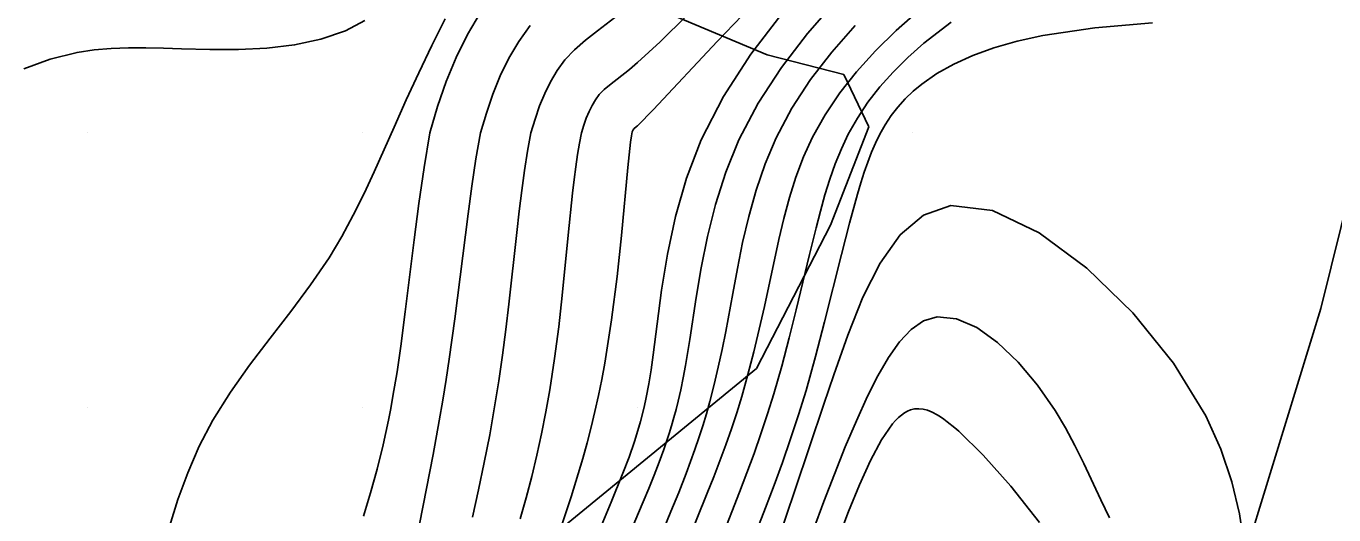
# Model space of a CAD drawing. Extents: x 2602990 to 2605851, y 618069 to 619180.
# Drawn here: x 2603367.79 to 2603415.29, y 618556.11 to 618573.87 of the extents above; entities that cross this region are included whole.
import ezdxf

# ---------------------------------------------------------------- set-up
doc = ezdxf.new("R2010")
doc.units = 0
for name, color, linetype in [('DTM Contours Major', 7, 'Continuous'), ('DTM Contours Minor', 7, 'Continuous'), ('Exist DTM Crownline', 7, 'Continuous'), ('Exist DTM QL2 LIDAR Elevation Point', 7, 'Continuous'), ('Exist Roads EOP', 7, 'Continuous'), ('PH Exist DTM Obscure Area', 7, 'Continuous')]:
    doc.layers.add(name, color=color, linetype=linetype)

msp = doc.modelspace()

# ---------------------------------------------------------------- linework, layer by layer
at = {"layer": 'DTM Contours Major'}
msp.add_lwpolyline([(2603388.075, 618554.242), (2603389.04, 618556.569), (2603389.465, 618557.622), (2603389.689, 618558.214), (2603389.886, 618558.78), (2603389.974, 618559.057), (2603390.105, 618559.504), (2603390.237, 618560.024), (2603390.314, 618560.377), (2603390.406, 618560.868), (2603390.489, 618561.382), (2603390.566, 618561.926), (2603390.71, 618563.051), (2603390.874, 618564.281), (2603391.088, 618565.59), (2603391.38, 618566.953), (2603391.779, 618568.343), (2603392.314, 618569.737), (2603393.123, 618571.317), (2603394.113, 618572.85), (2603395.244, 618574.318)], dxfattribs=at)
at = {"layer": 'DTM Contours Minor'}
for points in [[(2603389.427, 618554.761), (2603390.204, 618556.582), (2603390.409, 618557.074), (2603390.603, 618557.553), (2603390.785, 618558.023), (2603390.954, 618558.484), (2603391.148, 618559.063), (2603391.237, 618559.352), (2603391.321, 618559.644), (2603391.4, 618559.939), (2603391.475, 618560.24), (2603391.569, 618560.656), (2603391.656, 618561.087), (2603391.739, 618561.535), (2603391.898, 618562.489), (2603392.13, 618564.012), (2603392.31, 618565.092), (2603392.535, 618566.224), (2603392.826, 618567.39), (2603393.202, 618568.57), (2603393.683, 618569.746), (2603394.384, 618571.078), (2603395.223, 618572.369), (2603396.173, 618573.607), (2603397.208, 618574.78)], [(2603389.862, 618570.138), (2603389.965, 618570.221), (2603390, 618570.253), (2603390.581, 618570.846), (2603392.894, 618573.313), (2603394.401, 618574.903)], [(2603380.045, 618556.068), (2603380.3, 618556.912), (2603380.536, 618557.774), (2603380.752, 618558.652), (2603380.946, 618559.547), (2603381.031, 618559.981), (2603381.111, 618560.419), (2603381.26, 618561.314), (2603381.396, 618562.244), (2603381.561, 618563.49), (2603381.883, 618566.105), (2603382.055, 618567.43), (2603382.242, 618568.736), (2603382.454, 618570), (2603382.736, 618570.949), (2603383.05, 618571.858), (2603383.407, 618572.73), (2603383.818, 618573.567), (2603384.295, 618574.373)], [(2603387.356, 618572.644), (2603387.712, 618573.011), (2603388.109, 618573.362), (2603388.543, 618573.707), (2603389.494, 618574.432)], [(2603388.609, 618571.391), (2603388.782, 618571.564), (2603388.977, 618571.732), (2603389.703, 618572.299), (2603390, 618572.545), (2603390.825, 618573.301), (2603391.789, 618574.256)], [(2603400.204, 618574.429), (2603399.389, 618573.708), (2603398.638, 618572.97), (2603397.956, 618572.216), (2603397.346, 618571.444), (2603396.811, 618570.652), (2603396.357, 618569.84), (2603396.028, 618569.119), (2603395.751, 618568.385), (2603395.517, 618567.639), (2603395.315, 618566.885), (2603395.135, 618566.123), (2603394.605, 618563.687), (2603394.418, 618562.856), (2603394.221, 618562.03), (2603394.01, 618561.213), (2603393.782, 618560.408), (2603393.6, 618559.82), (2603393.406, 618559.236), (2603393.202, 618558.655), (2603392.988, 618558.074), (2603392.764, 618557.489), (2603392.531, 618556.897), (2603391.755, 618554.975)], [(2603380.094, 618574.075), (2603379.384, 618573.704), (2603378.494, 618573.393), (2603377.539, 618573.189), (2603376.536, 618573.073), (2603375.505, 618573.023), (2603374.465, 618573.021), (2603373.434, 618573.047), (2603372.782, 618573.067), (2603372.14, 618573.082), (2603371.507, 618573.083), (2603370.88, 618573.061), (2603370.257, 618573.008), (2603369.637, 618572.915), (2603368.663, 618572.674), (2603367.697, 618572.322)], [(2603372.995, 618555.686), (2603373.299, 618556.664), (2603373.657, 618557.64), (2603374.078, 618558.606), (2603374.572, 618559.553), (2603375.205, 618560.566), (2603375.907, 618561.556), (2603376.648, 618562.531), (2603377.397, 618563.501), (2603378.122, 618564.474), (2603378.792, 618565.458), (2603379.253, 618566.223), (2603379.673, 618566.999), (2603380.063, 618567.785), (2603380.433, 618568.581), (2603381.153, 618570.198), (2603381.598, 618571.188), (2603382.057, 618572.181), (2603382.527, 618573.167), (2603383.008, 618574.138)], [(2603381.831, 618554.539), (2603382.568, 618558.304), (2603382.793, 618559.533), (2603382.921, 618560.285), (2603383.04, 618561.027), (2603383.151, 618561.764), (2603383.355, 618563.232), (2603383.841, 618567.048), (2603383.979, 618568.058), (2603384.128, 618569.045), (2603384.29, 618570), (2603384.505, 618570.715), (2603384.742, 618571.405), (2603385.01, 618572.067), (2603385.32, 618572.704), (2603385.681, 618573.314), (2603386.103, 618573.897)], [(2603390.633, 618554.837), (2603391.213, 618556.232), (2603391.493, 618556.926), (2603391.762, 618557.616), (2603391.923, 618558.049), (2603392.078, 618558.481), (2603392.225, 618558.914), (2603392.365, 618559.349), (2603392.498, 618559.788), (2603392.624, 618560.233), (2603392.782, 618560.845), (2603392.929, 618561.473), (2603393.067, 618562.116), (2603393.2, 618562.777), (2603393.46, 618564.155), (2603393.629, 618565.067), (2603393.816, 618566.004), (2603394.036, 618566.956), (2603394.302, 618567.915), (2603394.63, 618568.872), (2603395.033, 618569.819), (2603395.606, 618570.889), (2603396.285, 618571.928), (2603397.057, 618572.932), (2603397.907, 618573.894)], [(2603401.392, 618574.022), (2603400.402, 618573.251), (2603399.817, 618572.732), (2603399.283, 618572.203), (2603398.801, 618571.661), (2603398.369, 618571.105), (2603397.987, 618570.533), (2603397.653, 618569.944), (2603397.402, 618569.417), (2603397.181, 618568.874), (2603396.984, 618568.316), (2603396.805, 618567.74), (2603396.64, 618567.148), (2603396.482, 618566.537), (2603396.245, 618565.575), (2603395.763, 618563.565), (2603395.509, 618562.541), (2603395.24, 618561.52), (2603394.952, 618560.513), (2603394.723, 618559.78), (2603394.483, 618559.059), (2603394.232, 618558.346), (2603393.971, 618557.638), (2603393.702, 618556.934), (2603393.055, 618555.294)], [(2603394.333, 618555.561), (2603394.646, 618556.366), (2603394.957, 618557.185), (2603395.262, 618558.02), (2603395.559, 618558.872), (2603395.846, 618559.743), (2603396.12, 618560.635), (2603396.469, 618561.87), (2603396.796, 618563.121), (2603397.404, 618565.568), (2603397.696, 618566.712), (2603397.987, 618567.769), (2603398.109, 618568.176), (2603398.233, 618568.564), (2603398.363, 618568.934), (2603398.499, 618569.287), (2603398.645, 618569.622), (2603398.801, 618569.941), (2603398.998, 618570.29), (2603399.215, 618570.62), (2603399.455, 618570.931), (2603399.718, 618571.225), (2603400.008, 618571.504), (2603400.327, 618571.769), (2603400.87, 618572.146), (2603401.487, 618572.491), (2603402.178, 618572.804), (2603402.946, 618573.082), (2603403.792, 618573.324), (2603404.717, 618573.529), (2603406.617, 618573.809), (2603408.71, 618573.993)], [(2603383.998, 618556.024), (2603384.221, 618557.017), (2603384.432, 618558.018), (2603384.628, 618559.025), (2603384.807, 618560.036), (2603384.955, 618560.978), (2603385.088, 618561.916), (2603385.208, 618562.85), (2603385.318, 618563.774), (2603385.609, 618566.372), (2603385.698, 618567.144), (2603385.792, 618567.895), (2603385.893, 618568.623), (2603386.003, 618569.326), (2603386.125, 618570), (2603386.276, 618570.496), (2603386.442, 618570.971), (2603386.627, 618571.424), (2603386.838, 618571.854), (2603387.079, 618572.261), (2603387.356, 618572.644)], [(2603385.739, 618555.965), (2603385.955, 618556.734), (2603386.156, 618557.504), (2603386.343, 618558.279), (2603386.514, 618559.061), (2603386.671, 618559.852), (2603386.812, 618560.655), (2603386.985, 618561.796), (2603387.133, 618562.947), (2603387.261, 618564.089), (2603387.48, 618566.273), (2603387.635, 618567.798), (2603387.692, 618568.293), (2603387.751, 618568.762), (2603387.815, 618569.203), (2603387.885, 618569.616), (2603387.961, 618570), (2603388.045, 618570.275), (2603388.137, 618570.531), (2603388.237, 618570.77), (2603388.348, 618570.992), (2603388.471, 618571.199), (2603388.609, 618571.391)], [(2603387.13, 618555.385), (2603387.591, 618556.763), (2603388.016, 618558.164), (2603388.17, 618558.726), (2603388.315, 618559.293), (2603388.45, 618559.866), (2603388.577, 618560.446), (2603388.695, 618561.033), (2603388.805, 618561.63), (2603389.052, 618563.202), (2603389.252, 618564.771), (2603389.413, 618566.263), (2603389.644, 618568.729), (2603389.74, 618569.654), (2603389.775, 618569.89), (2603389.807, 618570.033), (2603389.838, 618570.104), (2603389.862, 618570.138)], [(2603395.068, 618555.093), (2603395.723, 618557.028), (2603396.761, 618560.131), (2603397.126, 618561.203), (2603397.634, 618562.639), (2603398.188, 618564.017), (2603398.814, 618565.258), (2603399.538, 618566.282), (2603400.387, 618567.007), (2603401.385, 618567.355), (2603402.899, 618567.17), (2603404.584, 618566.366), (2603406.32, 618565.081), (2603407.988, 618563.453), (2603409.468, 618561.619), (2603410.64, 618559.716), (2603411.192, 618558.497), (2603411.59, 618557.307), (2603411.861, 618556.147), (2603412.031, 618555.015)], [(2603396.386, 618555.585), (2603396.763, 618556.592), (2603397.15, 618557.595), (2603397.545, 618558.578), (2603397.947, 618559.525), (2603398.356, 618560.421), (2603398.728, 618561.164), (2603399.111, 618561.832), (2603399.511, 618562.401), (2603399.936, 618562.851), (2603400.392, 618563.161), (2603400.886, 618563.309), (2603401.58, 618563.241), (2603402.32, 618562.915), (2603403.077, 618562.374), (2603403.824, 618561.662), (2603404.533, 618560.822), (2603405.174, 618559.898), (2603405.546, 618559.269), (2603405.887, 618558.627), (2603406.208, 618557.975), (2603406.829, 618556.658), (2603407.148, 618556)], [(2603397.278, 618555.205), (2603397.665, 618556.232), (2603398.06, 618557.203), (2603398.46, 618558.083), (2603398.863, 618558.832), (2603399.265, 618559.415), (2603399.372, 618559.538), (2603399.479, 618559.646), (2603399.586, 618559.739), (2603399.695, 618559.816), (2603399.804, 618559.878), (2603399.916, 618559.924), (2603400.062, 618559.96), (2603400.213, 618559.969), (2603400.369, 618559.953), (2603400.531, 618559.91), (2603400.7, 618559.843), (2603400.878, 618559.75), (2603400.999, 618559.676), (2603401.123, 618559.592), (2603401.252, 618559.497), (2603401.523, 618559.278), (2603401.666, 618559.154), (2603402.558, 618558.276), (2603403.554, 618557.15), (2603404.6, 618555.835)]]:
    msp.add_lwpolyline(points, dxfattribs=at)
at = {"layer": 'Exist DTM Crownline'}
msp.add_spline([(2603233.488, 618380.754), (2603285.185, 618400.095), (2603335.457, 618418.629), (2603390.812, 618439.069), (2603440.087, 618457.325), (2603493.996, 618477.231), (2603542.655, 618495.301), (2603600.808, 618516.867), (2603653.659, 618536.362), (2603706.222, 618555.742), (2603764.811, 618577.593), (2603823.52, 618599.847), (2603878.564, 618620.56), (2603937.951, 618643.078), (2603997.369, 618665.789), (2604036.209, 618680.665), (2604055.311, 618688.017)], degree=3, dxfattribs=at)
at = {"layer": 'Exist DTM QL2 LIDAR Elevation Point'}
for p, q in [((2603370, 618570), (2603370, 618570)), ((2603380, 618570), (2603380, 618570)), ((2603390, 618570), (2603390, 618570)), ((2603400, 618570), (2603400, 618570)), ((2603370, 618560), (2603370, 618560)), ((2603380, 618560), (2603380, 618560)), ((2603390, 618560), (2603390, 618560)), ((2603400, 618560), (2603400, 618560))]:
    msp.add_line(p, q, dxfattribs=at)
at = {"layer": 'Exist Roads EOP'}
for points in [[(2603230.17, 618389.98), (2603282.929, 618409.597), (2603332.773, 618427.868), (2603388.167, 618448.413), (2603437.203, 618466.721), (2603490.778, 618486.527), (2603539.039, 618504.558), (2603597.451, 618526.156), (2603651.053, 618545.972), (2603705.208, 618566.084), (2603762.02, 618587.183), (2603820.334, 618609.162), (2603876.341, 618629.99), (2603934.909, 618652.28), (2603996.409, 618675.568), (2604033.216, 618689.957), (2604052.01, 618697.199)], [(2604034.633, 618668.486), (2603984.89, 618650.123), (2603936.767, 618631.654), (2603888.195, 618613.335), (2603837.766, 618594.258), (2603782.918, 618573.705), (2603731.939, 618554.39), (2603671.126, 618532.171), (2603621.822, 618514.106), (2603561.545, 618491.877), (2603506.421, 618471.293), (2603452.163, 618451.33), (2603398.364, 618431.316), (2603341.431, 618410.355), (2603281.65, 618388.199), (2603223.033, 618366.475), (2603185.717, 618352.612)]]:
    msp.add_spline(points, degree=3, dxfattribs=at)
at = {"layer": 'PH Exist DTM Obscure Area'}
for points in [[(2603414.824, 618563.614), (2603418.913, 618580.137), (2603421.794, 618598.652), (2603418.146, 618605.332), (2603415.062, 618610.55)], [(2603384.951, 618576.937), (2603394.703, 618572.83), (2603397.491, 618572.118), (2603398.396, 618570.212)], [(2603398.396, 618570.212), (2603397.004, 618566.644), (2603394.321, 618561.433), (2603384.659, 618553.506), (2603380.993, 618553.523), (2603370.362, 618553.574), (2603363.571, 618551.774), (2603357.596, 618548.228), (2603345.099, 618541.506), (2603342.058, 618538.129), (2603341.823, 618527.407), (2603339.877, 618522.925)], [(2603394.959, 618522.477), (2603400.024, 618527.494), (2603402.437, 618533.715), (2603410.58, 618549.807), (2603414.824, 618563.614)]]:
    msp.add_lwpolyline(points, dxfattribs=at)

doc.saveas('drawing.dxf')
